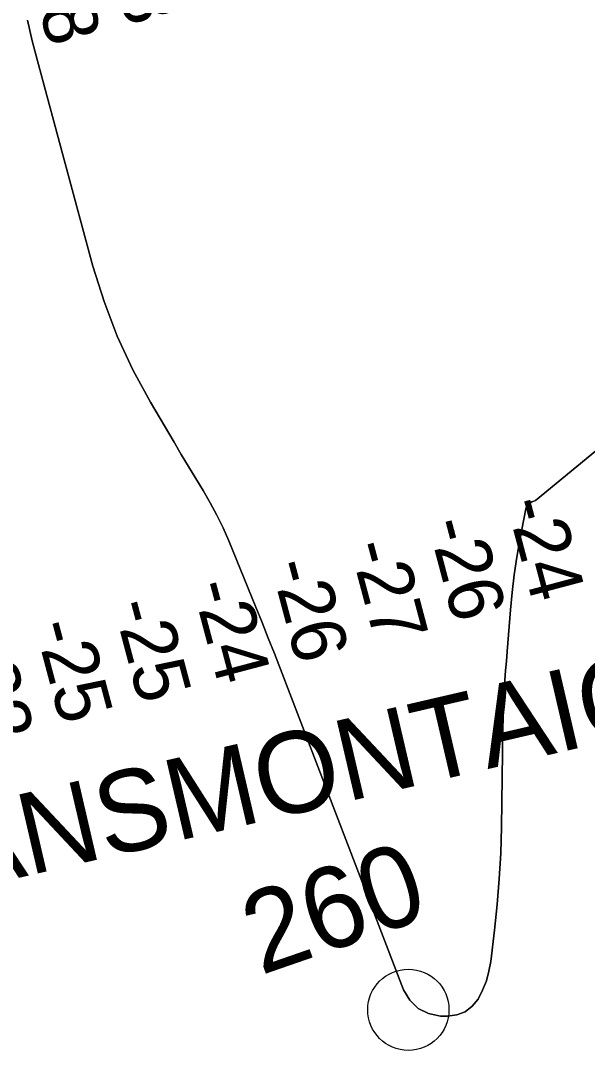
# Model space of a CAD drawing. Extents: x 3250478 to 3288318, y 788638 to 816472.
# Drawn here: x 3276111 to 3276809, y 797541 to 798809 of the extents above; entities that cross this region are included whole.
import ezdxf

# ---------------------------------------------------------------- set-up
doc = ezdxf.new("R2010")
doc.units = 0
for name, color, linetype in [('V-CHAN-NAID', 7, 'Continuous'), ('V-RIVR-IDEN', 7, 'Continuous'), ('V-RIVR-MILE', 7, 'Continuous'), ('V-RIVR-RANG', 7, 'Continuous'), ('V-TOPO-DPTH', 7, 'Continuous'), ('V-TOPO-MINR', 7, 'Continuous')]:
    doc.layers.add(name, color=color, linetype=linetype)

msp = doc.modelspace()

# ---------------------------------------------------------------- linework, layer by layer
at = {"layer": 'V-RIVR-MILE'}
msp.add_circle((3276588.7, 797590.7), 50, dxfattribs=at)
at = {"layer": 'V-TOPO-DPTH'}
for points in [[(3276119.7, 798809.7), (3276125.6, 798784.5), (3276132.1, 798759.5), (3276200.3, 798506.7), (3276214, 798463.1), (3276230, 798420.4), (3276249.4, 798379.2), (3276271.1, 798339), (3276300.2, 798289.9), (3276309.1, 798274.9), (3276318, 798260), (3276327, 798245.1), (3276336.1, 798230.3), (3276344.8, 798215.3), (3276353, 798200), (3276360.5, 798184.3), (3276367.5, 798168.4), (3276400.9, 798086.6), (3276408.6, 798067.6), (3276416.2, 798048.6), (3276423.7, 798029.5), (3276431.1, 798010.3), (3276582.6, 797615.4), (3276590.6, 797602.4), (3276600.6, 797592.2), (3276613.5, 797586.3), (3276628.4, 797583), (3276637.1, 797582.8), (3276648.5, 797584.5), (3276658.8, 797588.2), (3276667.3, 797595), (3276674.7, 797603.8), (3276680.2, 797614.9), (3276684.8, 797626.3), (3276688, 797638.1), (3276690.2, 797650.3), (3276694.8, 797688.7), (3276698.1, 797720.3), (3276700.7, 797752), (3276702.4, 797783.7), (3276703.4, 797815.5), (3276705.2, 797937.6), (3276705.5, 797949.4), (3276705.8, 797961.2), (3276706.3, 797973), (3276707, 797984.8), (3276707.7, 797996.7), (3276708.5, 798008.5), (3276709.4, 798020.2), (3276710.3, 798032), (3276714.4, 798083.2), (3276716.5, 798104.9), (3276719, 798126.6), (3276722.3, 798148.2), (3276726, 798169.8), (3276733.2, 798207.9), (3276734, 798210.1), (3276735, 798212.1), (3276736.6, 798213.8), (3276738.5, 798215.2), (3276738.6, 798215.2), (3276740.8, 798216.3), (3276743.1, 798217.2), (3276745.4, 798217.9), (3276846.9, 798301.9)], [(3276846.9, 798301.9), (3276745.4, 798217.9), (3276743.1, 798217.2), (3276740.8, 798216.3), (3276738.6, 798215.2), (3276738.5, 798215.2), (3276736.6, 798213.8), (3276735, 798212.1), (3276734, 798210.1), (3276733.2, 798207.9), (3276726, 798169.8), (3276722.3, 798148.2), (3276719, 798126.6), (3276716.5, 798104.9), (3276714.4, 798083.2), (3276710.3, 798032), (3276709.4, 798020.2), (3276708.5, 798008.5), (3276707.7, 797996.7), (3276707, 797984.8), (3276706.3, 797973), (3276705.8, 797961.2), (3276705.5, 797949.4), (3276705.2, 797937.6), (3276703.4, 797815.5), (3276702.4, 797783.7), (3276700.7, 797752), (3276698.1, 797720.3), (3276694.8, 797688.7), (3276690.2, 797650.3), (3276688, 797638.1), (3276684.8, 797626.3), (3276680.2, 797614.9), (3276674.7, 797603.8), (3276667.3, 797595), (3276658.8, 797588.2), (3276648.5, 797584.5), (3276637.1, 797582.8), (3276628.4, 797583), (3276613.5, 797586.3), (3276600.6, 797592.2), (3276590.6, 797602.4), (3276582.6, 797615.4), (3276431.1, 798010.3), (3276423.7, 798029.5), (3276416.2, 798048.6), (3276408.6, 798067.6), (3276400.9, 798086.6), (3276367.5, 798168.4), (3276360.5, 798184.3), (3276353, 798200), (3276344.8, 798215.3), (3276336.1, 798230.3), (3276327, 798245.1), (3276318, 798260), (3276309.1, 798274.9), (3276300.2, 798289.9), (3276271.1, 798339), (3276249.4, 798379.2), (3276230, 798420.4), (3276214, 798463.1), (3276200.3, 798506.7), (3276132.1, 798759.5), (3276125.6, 798784.5), (3276119.7, 798809.7)]]:
    msp.add_lwpolyline(points, dxfattribs=at)
at = {"layer": 'V-TOPO-MINR'}
msp.add_lwpolyline([(3276119.7, 798809.7), (3276125.6, 798784.5), (3276132.1, 798759.5), (3276200.3, 798506.7), (3276214, 798463.1), (3276230, 798420.4), (3276249.4, 798379.2), (3276271.1, 798339), (3276300.2, 798289.9), (3276309.1, 798274.9), (3276318, 798260), (3276327, 798245.1), (3276336.1, 798230.3), (3276344.8, 798215.3), (3276353, 798200), (3276360.5, 798184.3), (3276367.5, 798168.4), (3276400.9, 798086.6), (3276408.6, 798067.6), (3276416.2, 798048.6), (3276423.7, 798029.5), (3276431.1, 798010.3), (3276582.6, 797615.4), (3276590.6, 797602.4), (3276600.6, 797592.2), (3276613.5, 797586.3), (3276628.4, 797583), (3276637.1, 797582.8), (3276648.5, 797584.5), (3276658.8, 797588.2), (3276667.3, 797595), (3276674.7, 797603.8), (3276680.2, 797614.9), (3276684.8, 797626.3), (3276688, 797638.1), (3276690.2, 797650.3), (3276694.8, 797688.7), (3276698.1, 797720.3), (3276700.7, 797752), (3276702.4, 797783.7), (3276703.4, 797815.5), (3276705.2, 797937.6), (3276705.5, 797949.4), (3276705.8, 797961.2), (3276706.3, 797973), (3276707, 797984.8), (3276707.7, 797996.7), (3276708.5, 798008.5), (3276709.4, 798020.2), (3276710.3, 798032), (3276714.4, 798083.2), (3276716.5, 798104.9), (3276719, 798126.6), (3276722.3, 798148.2), (3276726, 798169.8), (3276733.2, 798207.9), (3276734, 798210.1), (3276735, 798212.1), (3276736.6, 798213.8), (3276738.5, 798215.2), (3276738.6, 798215.2), (3276740.8, 798216.3), (3276743.1, 798217.2), (3276745.4, 798217.9), (3276846.9, 798301.9)], dxfattribs=at)

# ---------------------------------------------------------------- texts
at = {"layer": 'V-CHAN-NAID'}
for s, rotation, p in [('CROWN VANTAGE OUTFLOW (260.1)', 13.712, (3275402.3, 798798.9)), ('TRANSMONTAIGNE (259.9) (2)', 13.0616, (3275861.2, 797695.7))]:
    msp.add_text(s, height=100, rotation=rotation, dxfattribs=at).set_placement(p)
at = {"layer": 'V-RIVR-IDEN'}
msp.add_text('260', height=100, rotation=19.113, dxfattribs=at).set_placement((3276406.8, 797633))
at = {"layer": 'V-RIVR-RANG'}
for s, rotation, p in [('-28', 284.7584, (3276210.5, 798924.8)), ('-28', 284.7584, (3276113.8, 798899.6)), ('-24', 284.8695, (3276709, 798215.1)), ('-26', 284.8695, (3276612.2, 798189.9)), ('-27', 284.8695, (3276516.1, 798162.2)), ('-26', 284.8695, (3276418.8, 798139)), ('-24', 284.8695, (3276322.1, 798113.4)), ('-25', 284.8695, (3276224.9, 798089.7)), ('-25', 284.8695, (3276128.2, 798064.3)), ('-22', 284.8695, (3276031.2, 798039.9))]:
    msp.add_text(s, height=67, rotation=rotation, dxfattribs=at).set_placement(p)

doc.saveas('drawing.dxf')
